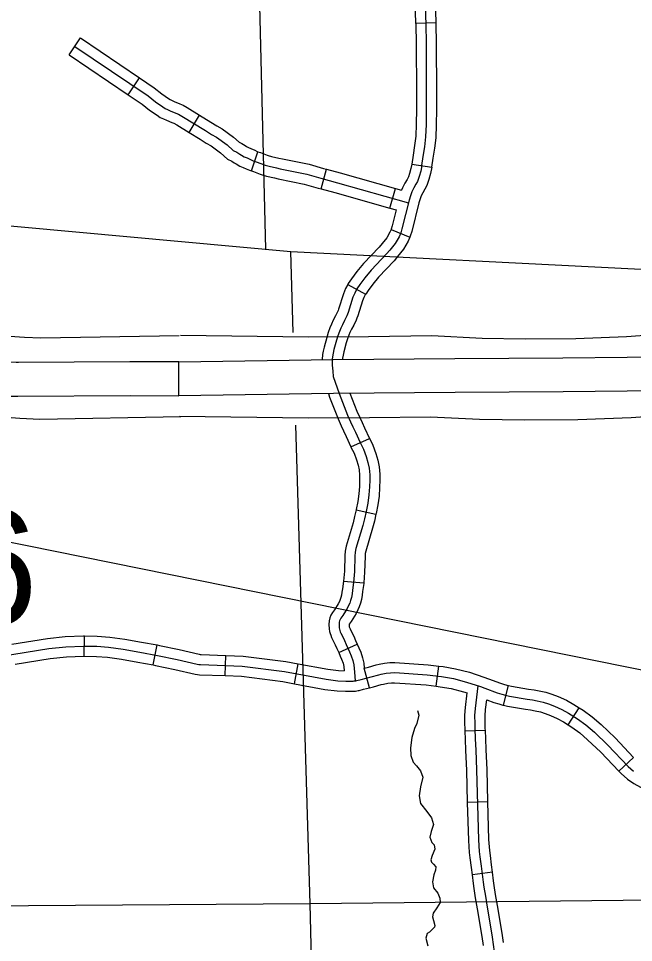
# Model space of a CAD drawing. Extents: x -492261 to -432772, y 1441225 to 1452922.
# Drawn here: x -457876.9 to -457747, y 1450945.7 to 1451140.9 of the extents above; entities that cross this region are included whole.
import ezdxf

# ---------------------------------------------------------------- set-up
doc = ezdxf.new("R2010")
doc.units = 0
doc.layers.add('Default', color=7, linetype='Continuous')
doc.layers.add('R_Draft', color=7, linetype='Continuous')

msp = doc.modelspace()

# ---------------------------------------------------------------- linework, layer by layer
at = {"layer": 'Default'}
for p, q in [((-457788.66, 1451140), (-457792.95, 1451139.9)), ((-457866.2, 1451133.26), (-457863.81, 1451136.82)), ((-457853.7, 1451124.83), (-457851.3, 1451128.38)), ((-457840.84, 1451116.84), (-457838.62, 1451120.51)), ((-457827.66, 1451108.72), (-457826.31, 1451112.79)), ((-457793.8, 1451110.16), (-457789.56, 1451109.52)), ((-457812.94, 1451104.93), (-457811.85, 1451109.08)), ((-457798.45, 1451100.89), (-457797.28, 1451105.02)), ((-457798.19, 1451096.34), (-457794.23, 1451094.7)), ((-457807.33, 1451084.71), (-457803.56, 1451082.67)), ((-457843.04, 1451061.22), (-457843.02, 1451068.36)), ((-457843.04, 1451061.22), (-457843.02, 1451068.36)), ((-457806.67, 1451050.44), (-457802.77, 1451052.23)), ((-457805.56, 1451037.13), (-457801.38, 1451036.19)), ((-457808.23, 1451022.08), (-457803.96, 1451021.71)), ((-457862.98, 1451006.2), (-457862.92, 1451010.48)), ((-457848.4, 1451004.36), (-457847.62, 1451008.58)), ((-457809.25, 1451007.01), (-457805.35, 1451008.78)), ((-457833.23, 1451002.1), (-457833.07, 1451006.38)), ((-457818.57, 1451000.38), (-457817.8, 1451004.6)), ((-457788.66, 1450999.88), (-457788.09, 1451004.13)), ((-457802.77, 1450999.54), (-457803.83, 1451003.69)), ((-457774.41, 1450995.85), (-457773.36, 1451000.01)), ((-457760.78, 1450991.7), (-457758.48, 1450995.32)), ((-457778.26, 1450990.5), (-457782.54, 1450990.35)), ((-457750.08, 1450981.89), (-457746.97, 1450984.84)), ((-457777.72, 1450975.41), (-457782.01, 1450975.29)), ((-457776.76, 1450960.59), (-457781.01, 1450960.03))]:
    msp.add_line(p, q, dxfattribs=at)
for points in [[(-457828.47, 1451243.9), (-457824.74, 1451092.17)], [(-457792.95, 1451139.9), (-457793.06, 1451144.92), (-457793.36, 1451154.96)], [(-457788.66, 1451140), (-457788.78, 1451145.03), (-457789.08, 1451155.09)], [(-457791.68, 1451109.84), (-457791.39, 1451111.76), (-457791.08, 1451113.8), (-457790.82, 1451115.92), (-457790.71, 1451118.53), (-457790.67, 1451121.74), (-457790.72, 1451136.19), (-457790.79, 1451139.19), (-457790.92, 1451144.97)], [(-457792.95, 1451139.9), (-457792.93, 1451139.14), (-457792.86, 1451136.16), (-457792.82, 1451124.85)], [(-457788.54, 1451124.87), (-457788.58, 1451136.22), (-457788.65, 1451139.24), (-457788.66, 1451140)], [(-457863.81, 1451136.82), (-457851.3, 1451128.38)], [(-457865.01, 1451135.04), (-457849.47, 1451124.56), (-457847.92, 1451123.31), (-457846.41, 1451122.26), (-457845.88, 1451121.9), (-457845.39, 1451121.68), (-457844.81, 1451121.43), (-457843.63, 1451120.95), (-457843.08, 1451120.7), (-457842.35, 1451120.26), (-457837.36, 1451117.23), (-457836.11, 1451116.43), (-457835.03, 1451115.83), (-457832.82, 1451114.22)], [(-457866.2, 1451133.26), (-457853.7, 1451124.83)], [(-457851.3, 1451128.38), (-457848.19, 1451126.28), (-457846.63, 1451125.02), (-457845.19, 1451124.02), (-457844.83, 1451123.78), (-457844.54, 1451123.65), (-457843.99, 1451123.41), (-457842.78, 1451122.92), (-457842.08, 1451122.61), (-457841.24, 1451122.09), (-457838.62, 1451120.51)], [(-457853.7, 1451124.83), (-457850.74, 1451122.83), (-457849.21, 1451121.59), (-457847.62, 1451120.49), (-457846.93, 1451120.02), (-457846.24, 1451119.71), (-457845.64, 1451119.46), (-457844.47, 1451118.98), (-457844.07, 1451118.8), (-457843.46, 1451118.43), (-457840.84, 1451116.84)], [(-457792.82, 1451124.85), (-457792.81, 1451121.75), (-457792.85, 1451118.58), (-457792.96, 1451116.1), (-457793.21, 1451114.09), (-457793.5, 1451112.08), (-457793.8, 1451110.16)], [(-457789.56, 1451109.52), (-457789.27, 1451111.44), (-457788.96, 1451113.51), (-457788.68, 1451115.74), (-457788.56, 1451118.47), (-457788.53, 1451121.73), (-457788.54, 1451124.87)], [(-457838.62, 1451120.51), (-457836.22, 1451119.05), (-457835, 1451118.27), (-457833.87, 1451117.63), (-457831.46, 1451115.88), (-457830.29, 1451114.81), (-457829.73, 1451114.53), (-457829, 1451114.06), (-457828.7, 1451113.87), (-457828.31, 1451113.64), (-457827.77, 1451113.44), (-457826.98, 1451113.08), (-457826.5, 1451112.85), (-457826.31, 1451112.79)], [(-457840.84, 1451116.84), (-457838.49, 1451115.41), (-457837.21, 1451114.59), (-457836.19, 1451114.02), (-457834.18, 1451112.56), (-457832.74, 1451111.24), (-457831.85, 1451110.8), (-457831.31, 1451110.45), (-457830.91, 1451110.2), (-457830.15, 1451109.76), (-457829.42, 1451109.48), (-457828.77, 1451109.19), (-457828.1, 1451108.87), (-457827.66, 1451108.72)], [(-457832.82, 1451114.22), (-457831.51, 1451113.02), (-457830.79, 1451112.67), (-457830.16, 1451112.25), (-457829.81, 1451112.03), (-457829.23, 1451111.7), (-457828.6, 1451111.46), (-457827.87, 1451111.13), (-457827.3, 1451110.86), (-457826.49, 1451110.59), (-457825.11, 1451110.05), (-457824.79, 1451109.95), (-457823.96, 1451109.71), (-457822.35, 1451109.35), (-457821.58, 1451109.16), (-457816.01, 1451108.04), (-457813, 1451107.16), (-457809.49, 1451106.24), (-457794.51, 1451102)], [(-457826.31, 1451112.79), (-457825.76, 1451112.61), (-457824.38, 1451112.07), (-457824.16, 1451111.99), (-457823.43, 1451111.79), (-457821.87, 1451111.43), (-457821.12, 1451111.26), (-457815.5, 1451110.12), (-457812.43, 1451109.23), (-457811.85, 1451109.08)], [(-457791.68, 1451109.84), (-457791.91, 1451108.7), (-457792.23, 1451107.54), (-457792.52, 1451106.67), (-457792.6, 1451106.5), (-457792.93, 1451105.89), (-457793.37, 1451105.14), (-457793.81, 1451104.29), (-457794.1, 1451103.49), (-457794.37, 1451102.56), (-457795.88, 1451096.52), (-457796.15, 1451095.67), (-457796.5, 1451094.82), (-457797.32, 1451093.4), (-457798.43, 1451091.99), (-457799.13, 1451091.21), (-457802.42, 1451087.73), (-457803.74, 1451086.14), (-457804.8, 1451084.71), (-457805.38, 1451083.82), (-457805.86, 1451082.93), (-457806.23, 1451082.03), (-457807.23, 1451078.82), (-457807.37, 1451078.45), (-457807.52, 1451078.1), (-457807.99, 1451077.12), (-457808.46, 1451076.24), (-457808.82, 1451075.48), (-457809.11, 1451074.8), (-457809.43, 1451073.91), (-457809.71, 1451072.97), (-457810.24, 1451070.99), (-457810.41, 1451070.23), (-457810.54, 1451069.45), (-457810.6, 1451068.94), (-457810.62, 1451068.49), (-457810.6, 1451067.67), (-457810.5, 1451066.42), (-457810.4, 1451065.3)], [(-457793.8, 1451110.16), (-457794, 1451109.2), (-457794.28, 1451108.16), (-457794.51, 1451107.47), (-457794.52, 1451107.46), (-457794.8, 1451106.94), (-457795.25, 1451106.17), (-457795.77, 1451105.16), (-457795.96, 1451104.64)], [(-457789.56, 1451109.52), (-457789.83, 1451108.21), (-457790.17, 1451106.92), (-457790.53, 1451105.87), (-457790.69, 1451105.53), (-457791.06, 1451104.84), (-457791.49, 1451104.1), (-457791.84, 1451103.43), (-457792.06, 1451102.82), (-457792.3, 1451102.01), (-457793.82, 1451095.94), (-457794.13, 1451094.94), (-457794.23, 1451094.7)], [(-457827.66, 1451108.72), (-457827.22, 1451108.58), (-457825.84, 1451108.04), (-457825.43, 1451107.9), (-457824.49, 1451107.63), (-457822.83, 1451107.26), (-457822.04, 1451107.07), (-457816.53, 1451105.95), (-457813.57, 1451105.1), (-457812.94, 1451104.93)], [(-457811.85, 1451109.08), (-457808.93, 1451108.31), (-457797.28, 1451105.02)], [(-457812.94, 1451104.93), (-457810.06, 1451104.18), (-457798.45, 1451100.89)], [(-457797.28, 1451105.02), (-457795.96, 1451104.64)], [(-457944.89, 1451103.15), (-457819.38, 1451091.68), (-457674.19, 1451084.35), (-457670.22, 1451084.1)], [(-457798.45, 1451100.89), (-457797.09, 1451100.51)], [(-457797.09, 1451100.51), (-457797.94, 1451097.1), (-457798.16, 1451096.4), (-457798.19, 1451096.34)], [(-457798.19, 1451096.34), (-457798.42, 1451095.77), (-457799.09, 1451094.61), (-457800.08, 1451093.37), (-457800.71, 1451092.65), (-457804.02, 1451089.16), (-457805.43, 1451087.47), (-457806.56, 1451085.93), (-457807.22, 1451084.91), (-457807.33, 1451084.71)], [(-457794.23, 1451094.7), (-457794.57, 1451093.87), (-457795.54, 1451092.19), (-457796.79, 1451090.62), (-457797.54, 1451089.76), (-457800.82, 1451086.31), (-457802.05, 1451084.82), (-457803.04, 1451083.49), (-457803.53, 1451082.72), (-457803.56, 1451082.67)], [(-457843.02, 1451068.36), (-457853.33, 1451068.39), (-457876.89, 1451068.26), (-457877.34, 1451068.28), (-457878.72, 1451068.3), (-457880.8, 1451068.36), (-457882.91, 1451068.48), (-457884.91, 1451068.71), (-457886.21, 1451068.93), (-457887.75, 1451069.25), (-457890.42, 1451069.82), (-457931.07, 1451080.76), (-457942.94, 1451083.31), (-457956.3, 1451085.79), (-457967.48, 1451087.69), (-458017.21, 1451091.66), (-458018.99, 1451091.77)], [(-457818.86, 1451074.56), (-457819.38, 1451091.68)], [(-458019.43, 1451084.64), (-458017.72, 1451084.54), (-457968.36, 1451080.59), (-457957.55, 1451078.76), (-457944.35, 1451076.31), (-457932.75, 1451073.82), (-457892.09, 1451062.87), (-457889.21, 1451062.26), (-457887.54, 1451061.92), (-457885.93, 1451061.64), (-457883.52, 1451061.36), (-457881.1, 1451061.22), (-457878.88, 1451061.16), (-457877.52, 1451061.14), (-457876.99, 1451061.12), (-457853.32, 1451061.25), (-457843.04, 1451061.22)], [(-457807.33, 1451084.71), (-457807.79, 1451083.86), (-457808.25, 1451082.76), (-457809.26, 1451079.51), (-457809.36, 1451079.24), (-457809.47, 1451078.99), (-457809.9, 1451078.09), (-457810.38, 1451077.21), (-457810.78, 1451076.35), (-457811.11, 1451075.58), (-457811.46, 1451074.58), (-457811.77, 1451073.55), (-457812.32, 1451071.5), (-457812.51, 1451070.64), (-457812.64, 1451069.91)], [(-457803.56, 1451082.67), (-457803.92, 1451082.01), (-457804.22, 1451081.29), (-457805.2, 1451078.14), (-457805.38, 1451077.65), (-457805.57, 1451077.21), (-457806.08, 1451076.14), (-457806.55, 1451075.28), (-457806.86, 1451074.61), (-457807.11, 1451074.02), (-457807.39, 1451073.24), (-457807.65, 1451072.38), (-457808.16, 1451070.48), (-457808.31, 1451069.81), (-457808.41, 1451069.19)], [(-457665.13, 1451073.4), (-457668.17, 1451073.41), (-457710.79, 1451073.59), (-457737.91, 1451074.46), (-457748.48, 1451073.7), (-457759.14, 1451073.25), (-457769.84, 1451073.19), (-457778.91, 1451073.34), (-457789.56, 1451073.87), (-457802.92, 1451073.68), (-457815.64, 1451073.61), (-457842.65, 1451073.97)], [(-457880.8, 1451073.98), (-457875.64, 1451073.62), (-457872.14, 1451073.46), (-457842.91, 1451073.97)], [(-457843.02, 1451068.36), (-457810.41, 1451068.87), (-457784.68, 1451069.08), (-457761.91, 1451069.21), (-457734.72, 1451069.51), (-457704.21, 1451068.77), (-457693.45, 1451068.68), (-457666.18, 1451068.46), (-457665.81, 1451068.44), (-457665.56, 1451068.45), (-457665.19, 1451068.46), (-457664.73, 1451068.47), (-457664.54, 1451068.51), (-457658.37, 1451070.36)], [(-457812.64, 1451069.91), (-457812.67, 1451069.75), (-457812.74, 1451069.11), (-457812.75, 1451068.83)], [(-457808.41, 1451069.19), (-457808.42, 1451069.15), (-457808.45, 1451068.89)], [(-457810.4, 1451065.3), (-457809.15, 1451061.69), (-457807.36, 1451057.16), (-457806.73, 1451055.74), (-457806.27, 1451054.69), (-457805.73, 1451053.56), (-457804.71, 1451051.32), (-457804.03, 1451049.94), (-457803.44, 1451048.37), (-457803.07, 1451047.1), (-457802.82, 1451045.91), (-457802.7, 1451044.55), (-457802.68, 1451043.41), (-457802.74, 1451041.97), (-457802.86, 1451040.28), (-457803.11, 1451038.56), (-457803.44, 1451036.79), (-457803.8, 1451035.2), (-457804.14, 1451033.82), (-457805.62, 1451028.95), (-457805.78, 1451028.17), (-457805.81, 1451027.37), (-457805.91, 1451024.08), (-457806.11, 1451021.81), (-457806.33, 1451020.15), (-457806.43, 1451019.4), (-457806.56, 1451018.64), (-457806.72, 1451017.99), (-457806.91, 1451017.41), (-457807.14, 1451016.9), (-457807.44, 1451016.26), (-457808.35, 1451014.78), (-457808.76, 1451014.23), (-457809, 1451013.85), (-457809.08, 1451013.66), (-457809.14, 1451013.39), (-457809.18, 1451012.9), (-457809.14, 1451012.23), (-457809.09, 1451011.92), (-457809.02, 1451011.66), (-457808.93, 1451011.37), (-457808.79, 1451011.06), (-457808.47, 1451010.42), (-457808.03, 1451009.55), (-457807.66, 1451008.7), (-457806.94, 1451007.11), (-457806.61, 1451006.32), (-457806.27, 1451005.3), (-457806.05, 1451004.36), (-457805.9, 1451002.87), (-457805.8, 1451001)], [(-457655.38, 1451063.8), (-457662.81, 1451061.57), (-457663.94, 1451061.34), (-457665.02, 1451061.32), (-457665.39, 1451061.31), (-457665.88, 1451061.3), (-457666.36, 1451061.32), (-457693.51, 1451061.54), (-457704.33, 1451061.62), (-457734.77, 1451062.36), (-457761.85, 1451062.07), (-457784.63, 1451061.93), (-457810.33, 1451061.73), (-457843.04, 1451061.22)], [(-457811.42, 1451061.71), (-457811.16, 1451060.95), (-457809.33, 1451056.33), (-457808.69, 1451054.88), (-457808.23, 1451053.81), (-457807.68, 1451052.65), (-457806.67, 1451050.44)], [(-457806.87, 1451061.75), (-457805.38, 1451057.99), (-457804.76, 1451056.6), (-457804.32, 1451055.58), (-457803.79, 1451054.47), (-457802.77, 1451052.23)], [(-457882.19, 1451056.89), (-457876.61, 1451056.5), (-457872.36, 1451056.31), (-457842.61, 1451056.83)], [(-457657.68, 1451057.2), (-457660.74, 1451056.43), (-457662.88, 1451056.25), (-457668.23, 1451056.27), (-457711.11, 1451056.44), (-457737.58, 1451057.29), (-457747.5, 1451056.59), (-457758.73, 1451056.11), (-457769.94, 1451056.04), (-457779.48, 1451056.21), (-457789.86, 1451056.72), (-457802.75, 1451056.54), (-457815.71, 1451056.47), (-457842.88, 1451056.83)], [(-457810.45, 1450741.98), (-457811.61, 1450802.77), (-457815.25, 1450953.91), (-457818.28, 1451054.99)], [(-457802.77, 1451052.24), (-457802.06, 1451050.8), (-457801.4, 1451049.05), (-457800.99, 1451047.62), (-457800.7, 1451046.22), (-457800.56, 1451044.67), (-457800.53, 1451043.39), (-457800.6, 1451041.84), (-457800.73, 1451040.05), (-457800.99, 1451038.21), (-457801.34, 1451036.36), (-457801.38, 1451036.19)], [(-457806.67, 1451050.45), (-457806.65, 1451050.4), (-457806, 1451049.09), (-457805.47, 1451047.69), (-457805.15, 1451046.58), (-457804.94, 1451045.59), (-457804.84, 1451044.44), (-457804.82, 1451043.44), (-457804.88, 1451042.09), (-457804.99, 1451040.51), (-457805.22, 1451038.91), (-457805.54, 1451037.23), (-457805.56, 1451037.13)], [(-457805.56, 1451037.13), (-457805.88, 1451035.7), (-457806.2, 1451034.39), (-457807.7, 1451029.47), (-457807.91, 1451028.43), (-457807.95, 1451027.45), (-457808.05, 1451024.2), (-457808.23, 1451022.08)], [(-457801.38, 1451036.19), (-457801.71, 1451034.71), (-457802.07, 1451033.25), (-457803.54, 1451028.43), (-457803.64, 1451027.91), (-457803.67, 1451027.29), (-457803.77, 1451023.95), (-457803.96, 1451021.71)], [(-457808.23, 1451022.08), (-457808.24, 1451022.05), (-457808.45, 1451020.43), (-457808.55, 1451019.72), (-457808.66, 1451019.08), (-457808.78, 1451018.58), (-457808.91, 1451018.18), (-457809.08, 1451017.8), (-457809.33, 1451017.28), (-457810.12, 1451015.99), (-457810.53, 1451015.44), (-457810.9, 1451014.85), (-457811.13, 1451014.33), (-457811.27, 1451013.71), (-457811.33, 1451012.93), (-457811.28, 1451011.99), (-457811.19, 1451011.46), (-457811.07, 1451011.04), (-457810.94, 1451010.62), (-457810.74, 1451010.16), (-457810.39, 1451009.46), (-457809.97, 1451008.64), (-457809.63, 1451007.83), (-457809.25, 1451007.01)], [(-457803.96, 1451021.71), (-457803.97, 1451021.57), (-457804.21, 1451019.87), (-457804.31, 1451019.09), (-457804.46, 1451018.19), (-457804.66, 1451017.4), (-457804.9, 1451016.63), (-457805.2, 1451015.99), (-457805.55, 1451015.24), (-457806.58, 1451013.57), (-457807, 1451013.01), (-457807.03, 1451012.96), (-457807.04, 1451012.88), (-457807.01, 1451012.47), (-457807, 1451012.38), (-457806.97, 1451012.27), (-457806.92, 1451012.13), (-457806.85, 1451011.96), (-457806.56, 1451011.39), (-457806.08, 1451010.46), (-457805.7, 1451009.56), (-457805.35, 1451008.78)], [(-457878.26, 1451008.76), (-457870.77, 1451009.97), (-457867, 1451010.35), (-457863.15, 1451010.49), (-457862.92, 1451010.48)], [(-457862.92, 1451010.48), (-457860.25, 1451010.44), (-457857.61, 1451010.26), (-457854.44, 1451009.81), (-457850.89, 1451009.19), (-457847.62, 1451008.58)], [(-457902.27, 1451002.7), (-457870.49, 1451007.85), (-457866.86, 1451008.22), (-457863.13, 1451008.34), (-457860.34, 1451008.3), (-457857.84, 1451008.13), (-457854.78, 1451007.69), (-457851.27, 1451007.08), (-457847.51, 1451006.38), (-457843.38, 1451005.51)], [(-457847.62, 1451008.58), (-457847.09, 1451008.48), (-457842.92, 1451007.6), (-457838.73, 1451006.63), (-457838.54, 1451006.6), (-457838.32, 1451006.57), (-457833.07, 1451006.38)], [(-457805.35, 1451008.78), (-457804.98, 1451007.97), (-457804.6, 1451007.07), (-457804.2, 1451005.89), (-457803.93, 1451004.71), (-457803.83, 1451003.69)], [(-457877.58, 1451004.53), (-457870.21, 1451005.72), (-457866.71, 1451006.08), (-457863.11, 1451006.2), (-457862.98, 1451006.2)], [(-457862.98, 1451006.2), (-457860.43, 1451006.16), (-457858.07, 1451006), (-457855.11, 1451005.57), (-457851.65, 1451004.97), (-457848.4, 1451004.36)], [(-457833.07, 1451006.38), (-457829.45, 1451006.24), (-457820.39, 1451005.07), (-457817.8, 1451004.6)], [(-457809.25, 1451007.01), (-457808.91, 1451006.25), (-457808.62, 1451005.56), (-457808.33, 1451004.72), (-457808.17, 1451004.01), (-457808.08, 1451003.13)], [(-457848.4, 1451004.36), (-457847.93, 1451004.27), (-457843.85, 1451003.42), (-457839.55, 1451002.42), (-457839.1, 1451002.35), (-457838.62, 1451002.3), (-457833.23, 1451002.1)], [(-457843.38, 1451005.51), (-457839.14, 1451004.52), (-457838.82, 1451004.47), (-457838.47, 1451004.43), (-457829.63, 1451004.11), (-457820.72, 1451002.95), (-457811.86, 1451001.33), (-457809.43, 1451001.04), (-457807.71, 1451000.97), (-457807.2, 1451000.95), (-457806.16, 1451000.97), (-457806.01, 1451000.98), (-457805.89, 1451000.99), (-457805.78, 1451001), (-457805.59, 1451001.04), (-457805.42, 1451001.08), (-457804.52, 1451001.3), (-457802.42, 1451001.84), (-457800.78, 1451002.28), (-457800.24, 1451002.41), (-457799.22, 1451002.6), (-457798.28, 1451002.71), (-457797.42, 1451002.76), (-457790.53, 1451002.29), (-457787.51, 1451001.89), (-457785.02, 1451001.47), (-457782.25, 1451000.75), (-457779.31, 1450999.78), (-457778.36, 1450999.43), (-457775.77, 1450998.49), (-457774.82, 1450998.2), (-457773.99, 1450997.96), (-457773.16, 1450997.75), (-457769.46, 1450997.15), (-457768.34, 1450996.98), (-457767.34, 1450996.8), (-457766.05, 1450996.51), (-457764.9, 1450996.14), (-457763.69, 1450995.68), (-457762.11, 1450994.98), (-457760.69, 1450994.19), (-457758.82, 1450993), (-457757.01, 1450991.7), (-457755.23, 1450990.16), (-457752.37, 1450987.42)], [(-457817.8, 1451004.6), (-457811.54, 1451003.45), (-457809.26, 1451003.18), (-457808.08, 1451003.13)], [(-457803.83, 1451003.69), (-457802.97, 1451003.91), (-457801.3, 1451004.36), (-457800.69, 1451004.5), (-457799.55, 1451004.72), (-457798.46, 1451004.85), (-457797.41, 1451004.9), (-457790.32, 1451004.42), (-457788.09, 1451004.13)], [(-457788.09, 1451004.13), (-457787.19, 1451004.01), (-457784.57, 1451003.57), (-457781.64, 1451002.81), (-457778.61, 1451001.8), (-457777.63, 1451001.44), (-457775.09, 1451000.52), (-457774.21, 1451000.25), (-457773.43, 1451000.03), (-457773.36, 1451000.01)], [(-457833.23, 1451002.1), (-457829.8, 1451001.97), (-457821.05, 1451000.83), (-457818.57, 1451000.38)], [(-457803.83, 1451003.69), (-457803.83, 1451003.69)], [(-457818.57, 1451000.38), (-457812.18, 1450999.21), (-457809.6, 1450998.91), (-457807.79, 1450998.83), (-457807.22, 1450998.81), (-457806.1, 1450998.83), (-457805.88, 1450998.84), (-457805.67, 1450998.85), (-457805.42, 1450998.89), (-457805.14, 1450998.94), (-457804.92, 1450998.99), (-457804, 1450999.23), (-457802.77, 1450999.54)], [(-457802.77, 1450999.54), (-457801.88, 1450999.77), (-457800.26, 1451000.2), (-457799.79, 1451000.31), (-457798.9, 1451000.48), (-457798.09, 1451000.57), (-457797.43, 1451000.61), (-457790.75, 1451000.16), (-457788.66, 1450999.88)], [(-457788.66, 1450999.88), (-457787.83, 1450999.77), (-457785.46, 1450999.37), (-457782.86, 1450998.7), (-457782.12, 1450998.45)], [(-457782.54, 1450990.35), (-457782.56, 1450990.85), (-457782.59, 1450991.96), (-457782.61, 1450993.76), (-457782.48, 1450995.36), (-457782.12, 1450998.45)], [(-457776.23, 1450943.13), (-457776.44, 1450944.84), (-457776.82, 1450947.35), (-457777.84, 1450953.17), (-457778.2, 1450955.5), (-457778.51, 1450957.44), (-457778.64, 1450958.47), (-457779.09, 1450961.84), (-457779.34, 1450963.86), (-457779.48, 1450964.95), (-457779.65, 1450967.4), (-457780.05, 1450982.19), (-457780.23, 1450986.36), (-457780.34, 1450988.74), (-457780.42, 1450990.91), (-457780.45, 1450992), (-457780.47, 1450993.69), (-457780.35, 1450995.15), (-457779.79, 1450999.94)], [(-457773.36, 1451000.01), (-457772.72, 1450999.85), (-457769.13, 1450999.27), (-457767.99, 1450999.09), (-457766.93, 1450998.9), (-457765.49, 1450998.59), (-457764.19, 1450998.16), (-457762.88, 1450997.67), (-457761.15, 1450996.9), (-457759.59, 1450996.03), (-457758.48, 1450995.32)], [(-457778.26, 1450990.5), (-457778.28, 1450990.97), (-457778.3, 1450992.04), (-457778.33, 1450993.61), (-457778.22, 1450994.93), (-457777.97, 1450997.01)], [(-457777.97, 1450997.01), (-457776.45, 1450996.46), (-457775.43, 1450996.14), (-457774.55, 1450995.89), (-457774.41, 1450995.85)], [(-457792.58, 1450994.75), (-457792.33, 1450993.75), (-457792.75, 1450991.99), (-457793.24, 1450990.95), (-457793.77, 1450989.05), (-457794.06, 1450986.87), (-457793.99, 1450985.21), (-457793.53, 1450983.82), (-457792.8, 1450983.03), (-457791.95, 1450982.02), (-457791.46, 1450980.69), (-457791.98, 1450978.59), (-457792.22, 1450976.69), (-457791.96, 1450975.07), (-457790.66, 1450973.38), (-457789.66, 1450972.03), (-457789.2, 1450970.67), (-457789.71, 1450969.2), (-457790.02, 1450967.99), (-457789.57, 1450966.83), (-457789.1, 1450966.35), (-457788.94, 1450965.47), (-457789.48, 1450964.14), (-457789.8, 1450963.22), (-457789.62, 1450962.73), (-457789.21, 1450962.31), (-457788.74, 1450961.72), (-457788.83, 1450960.98), (-457789.13, 1450960), (-457789.41, 1450958.56), (-457789.23, 1450957.25), (-457788.27, 1450956.18), (-457787.9, 1450955.13), (-457787.82, 1450954.19), (-457788.48, 1450953.06), (-457789.28, 1450951.9), (-457789.46, 1450951.15), (-457789.19, 1450950.35), (-457788.91, 1450949.33), (-457789.04, 1450948.98), (-457790.07, 1450947.9), (-457790.55, 1450947.63), (-457790.84, 1450946.68), (-457790.41, 1450945)], [(-457774.41, 1450995.85), (-457773.59, 1450995.65), (-457769.8, 1450995.03), (-457768.7, 1450994.86), (-457767.76, 1450994.7), (-457766.61, 1450994.44), (-457765.61, 1450994.12), (-457764.5, 1450993.7), (-457763.07, 1450993.06), (-457761.79, 1450992.35), (-457760.78, 1450991.7)], [(-457758.48, 1450995.32), (-457757.62, 1450994.78), (-457755.69, 1450993.39), (-457753.79, 1450991.75), (-457750.85, 1450988.93), (-457746.97, 1450984.84)], [(-457777.72, 1450975.41), (-457777.91, 1450982.27), (-457778.09, 1450986.46), (-457778.2, 1450988.83), (-457778.26, 1450990.5)], [(-457760.78, 1450991.7), (-457760.03, 1450991.23), (-457758.34, 1450990.02), (-457756.67, 1450988.57), (-457753.89, 1450985.91), (-457750.08, 1450981.89)], [(-457782.01, 1450975.29), (-457782.19, 1450982.11), (-457782.37, 1450986.27), (-457782.48, 1450988.65), (-457782.54, 1450990.35)], [(-457752.37, 1450987.42), (-457748.12, 1450982.94), (-457746.94, 1450981.91)], [(-457750.08, 1450981.89), (-457749.61, 1450981.4), (-457748.24, 1450980.2), (-457746.93, 1450979.35), (-457745.5, 1450978.53), (-457744.41, 1450978), (-457743.4, 1450977.52), (-457741.89, 1450976.95), (-457740.35, 1450976.5), (-457738.25, 1450976.06), (-457736.03, 1450975.78), (-457734.99, 1450975.71)], [(-457781.01, 1450960.03), (-457781.22, 1450961.57), (-457781.46, 1450963.6), (-457781.61, 1450964.74), (-457781.79, 1450967.3), (-457782.01, 1450975.29)], [(-457776.76, 1450960.59), (-457776.97, 1450962.11), (-457777.21, 1450964.13), (-457777.34, 1450965.16), (-457777.51, 1450967.51), (-457777.72, 1450975.41)], [(-457778.65, 1450945.1), (-457778.93, 1450947.01), (-457779.95, 1450952.81), (-457780.32, 1450955.17), (-457780.63, 1450957.14), (-457780.77, 1450958.19), (-457781.01, 1450960.03)], [(-457774.41, 1450945.73), (-457774.7, 1450947.69), (-457775.72, 1450953.52), (-457776.09, 1450955.84), (-457776.38, 1450957.75), (-457776.52, 1450958.75), (-457776.76, 1450960.59)], [(-457630.98, 1450955.82), (-457663.27, 1450955.51), (-457815.25, 1450953.91), (-457944.16, 1450953.01)]]:
    msp.add_lwpolyline(points, dxfattribs=at)
at = {"layer": 'R_Draft'}
msp.add_line((-458231.04, 1451101.7), (-457691.3, 1450992.37), dxfattribs=at)

# ---------------------------------------------------------------- texts
at = {"layer": 'Default'}
msp.add_text('6', height=24.14, dxfattribs=at).set_placement((-457890.8, 1451012.95))

doc.saveas('drawing.dxf')
